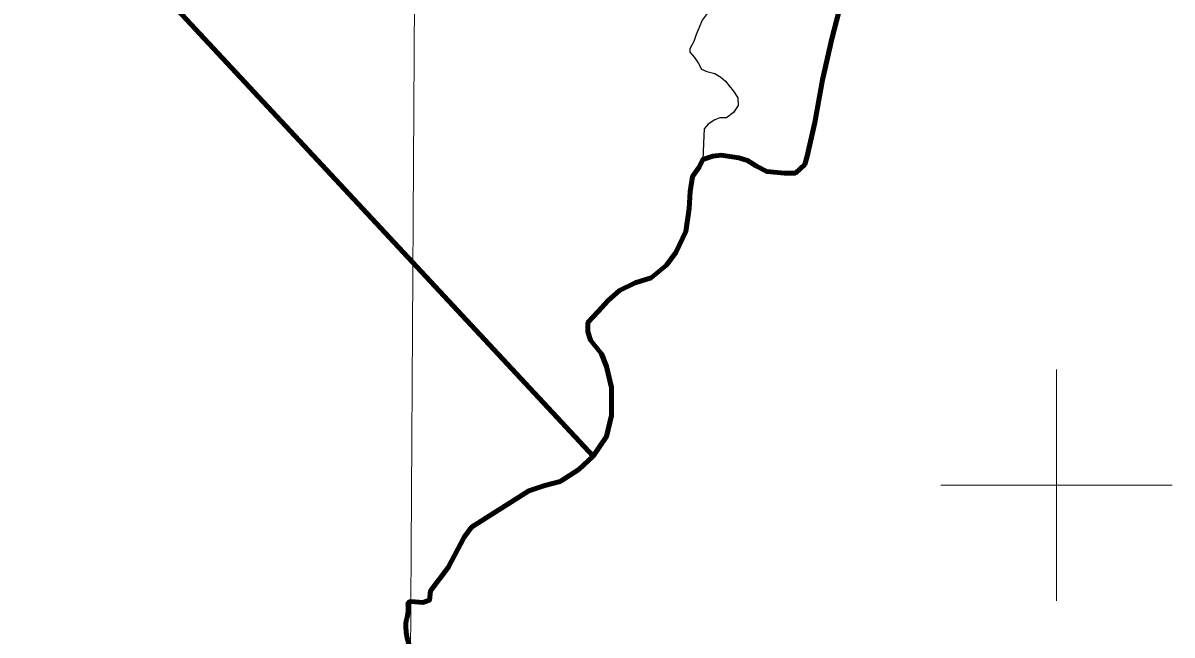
# Model space of a CAD drawing. Extents: x 553962 to 842807, y 8883888 to 9032388.
# Drawn here: x 716056 to 726000, y 8923704 to 8928998 of the extents above; entities that cross this region are included whole.
import ezdxf

# ---------------------------------------------------------------- set-up
doc = ezdxf.new("R2010")
doc.units = 0
doc.header["$LTSCALE"] = 200
for name, color, linetype, lineweight in [('1', 7, 'Continuous', 13), ('2', 7, 'Continuous', 13), ('24', 7, 'Continuous', 25), ('9', 7, 'Continuous', 90)]:
    doc.layers.add(name, color=color, linetype=linetype, lineweight=lineweight)

msp = doc.modelspace()

# ---------------------------------------------------------------- linework, layer by layer
at = {"layer": '1'}
msp.add_lwpolyline([(719978.9, 9023574.5), (719561.6, 8949232.2), (719215.6, 8890710.6)], dxfattribs=at)
at = {"layer": '2'}
for p, q in [((725000, 8924000), (725000, 8926000)), ((724000, 8925000), (726000, 8925000))]:
    msp.add_line(p, q, dxfattribs=at)
at = {"layer": '24', "lineweight": 53}
msp.add_lwpolyline([(723215.4, 8929475.3), (723055.5, 8928859.6), (722973.7, 8928506.8), (722908.8, 8928138.2), (722843.2, 8927845.9), (722821.3, 8927772.9), (722741, 8927699.8), (722646.1, 8927699.8), (722492.8, 8927714.4), (722405.2, 8927758.2), (722325, 8927809.4), (722252, 8927831.3), (722098.7, 8927853.2), (722025.7, 8927845.9), (721938.1, 8927816.7), (721908.9, 8927750.9), (721850.6, 8927670.6), (721828.7, 8927539.1), (721821.3, 8927392.9), (721792.2, 8927195.7), (721704.6, 8927013), (721624.3, 8926903.4), (721492.9, 8926793.8), (721354.2, 8926750), (721217.7, 8926684.8), (721120.7, 8926596.5), (721033.1, 8926501.5), (720945.5, 8926406.6), (720945.5, 8926326.2), (720967.4, 8926253.1), (721062.3, 8926136.2), (721106.1, 8926026.6), (721149.9, 8925843.9), (721149.9, 8925602.8), (721106.1, 8925420.2), (720989.3, 8925252.1), (720865.2, 8925135.2), (720704.7, 8925032.9), (720573.3, 8924996.4), (720434.6, 8924952.6), (719938.3, 8924638.4), (719872.6, 8924550.7), (719734.6, 8924286.8), (719583.5, 8924086.5), (719574.6, 8924006.4), (719516.8, 8923986.4), (719411.8, 8923993.9)], dxfattribs=at)
at = {"layer": '24'}
for points in [[(722065, 8929181.7), (722047.1, 8929132.1), (721985.8, 8929091.8), (721934.5, 8929020.8), (721908.6, 8928959.8), (721882.8, 8928898.9), (721862, 8928837.9), (721836.2, 8928792.2), (721826.6, 8928771.5)], [(721826.6, 8928771.5), (721827.2, 8928745.6), (721867.6, 8928699.5), (721902.9, 8928648.4), (721927.9, 8928597.3), (721973.6, 8928576.7), (722044.7, 8928561), (722095.3, 8928530.1), (722135.8, 8928494.2), (722166, 8928453.3), (722206.3, 8928407.2), (722241.6, 8928351), (722246.2, 8928284.7), (722205.1, 8928223.9), (722143.7, 8928178.4), (722087.8, 8928178.8), (722041.9, 8928158.7), (721985.7, 8928123.4), (721949.8, 8928082.9), (721949.4, 8928021.8), (721938.1, 8927816.7)]]:
    msp.add_lwpolyline(points, dxfattribs=at)
at = {"layer": '24', "lineweight": 53}
msp.add_spline([(719411.8, 8923993.9), (719393.1, 8923985.6), (719389.3, 8923947.6), (719370.3, 8923807.2), (719381.7, 8923678.2), (719408.2, 8923534), (719404.4, 8923473.3), (719358.5, 8923328.1)], degree=3, dxfattribs=at)
at = {"layer": '9'}
msp.add_line((710319.1, 8936704.6), (720989.4, 8925252.2), dxfattribs=at)
msp.add_lwpolyline([(723215.4, 8929475.3), (723055.5, 8928859.6), (722973.7, 8928506.8), (722908.8, 8928138.2), (722843.2, 8927845.9), (722821.3, 8927772.9), (722741, 8927699.8), (722646.1, 8927699.8), (722492.8, 8927714.4), (722405.2, 8927758.2), (722325, 8927809.4), (722252, 8927831.3), (722098.7, 8927853.2), (722025.7, 8927845.9), (721938.1, 8927816.7), (721908.9, 8927750.9), (721850.6, 8927670.6), (721828.7, 8927539.1), (721821.3, 8927392.9), (721792.2, 8927195.7), (721704.6, 8927013), (721624.3, 8926903.4), (721492.9, 8926793.8), (721354.2, 8926750), (721217.7, 8926684.8), (721120.7, 8926596.5), (721033.1, 8926501.5), (720945.5, 8926406.6), (720945.5, 8926326.2), (720967.4, 8926253.1), (721062.3, 8926136.2), (721106.1, 8926026.6), (721149.9, 8925843.9), (721149.9, 8925602.8), (721106.1, 8925420.2), (720989.3, 8925252.1), (720865.2, 8925135.2), (720704.7, 8925032.9), (720573.3, 8924996.4), (720434.6, 8924952.6), (719938.3, 8924638.4), (719872.6, 8924550.7), (719734.6, 8924286.8), (719583.5, 8924086.5), (719574.6, 8924006.4), (719516.8, 8923986.4), (719411.8, 8923993.9)], dxfattribs=at)
msp.add_spline([(719411.8, 8923993.9), (719393.1, 8923985.6), (719389.3, 8923947.6), (719370.3, 8923807.2), (719381.7, 8923678.2), (719408.2, 8923534), (719404.4, 8923473.3), (719358.5, 8923328.1)], degree=3, dxfattribs=at)

doc.saveas('drawing.dxf')
